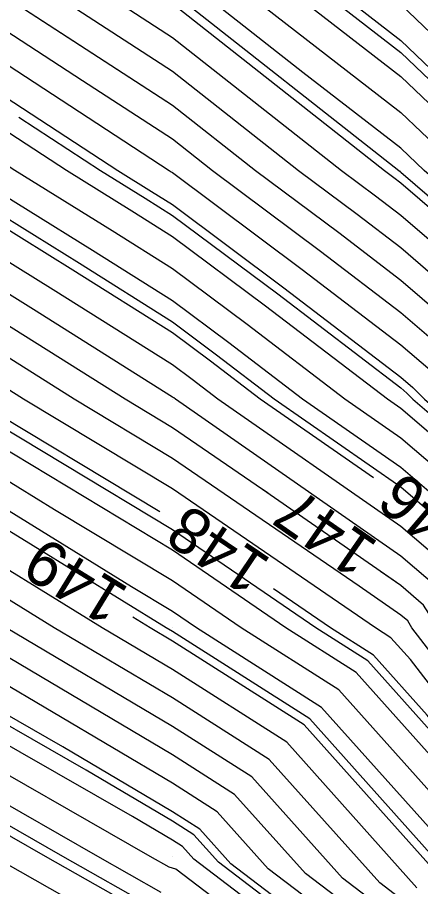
# Model space of a CAD drawing. Extents: x 2354170 to 2357230, y 866100 to 868290.
# Drawn here: x 2355633.19 to 2355650.84, y 867278.69 to 867316.71 of the extents above; entities that cross this region are included whole.
import ezdxf

# ---------------------------------------------------------------- set-up
doc = ezdxf.new("R2010")
doc.units = 0
for name, color, linetype in [('Default', 7, 'Continuous'), ('DTM Contours Major', 7, 'Continuous'), ('DTM Contours Minor', 7, 'Continuous'), ('Exist DTM QL2 LIDAR Elevation Point', 7, 'Continuous')]:
    doc.layers.add(name, color=color, linetype=linetype)

msp = doc.modelspace()

# ---------------------------------------------------------------- linework, layer by layer
at = {"layer": 'Default'}
for points in [[(2355583.617, 867366.075), (2355583.503, 867364.23), (2355585.439, 867362.198), (2355586.198, 867361.659), (2355586.603, 867361.398), (2355588.901, 867359.299), (2355590.244, 867358.378), (2355591.979, 867357.1), (2355605.677, 867346.483), (2355609.926, 867343.893), (2355614.689, 867340.14), (2355624.423, 867332.961), (2355630.083, 867330.196), (2355639.341, 867323.429), (2355642.158, 867321.245), (2355644.409, 867320.014), (2355649.979, 867315.707), (2355655.934, 867310.014), (2355658.108, 867308.143), (2355659.979, 867306.24), (2355660.989, 867304.681)], [(2355648.772, 867296.569), (2355643.817, 867300.014), (2355641.64, 867301.675), (2355639.979, 867302.913), (2355635.622, 867305.658), (2355629.979, 867309.152), (2355629.46, 867309.495), (2355628.532, 867310.014), (2355619.979, 867315.343), (2355612.236, 867320.014), (2355610.85, 867320.885), (2355609.978, 867321.498), (2355606.006, 867323.987), (2355599.978, 867327.674), (2355598.508, 867328.544), (2355595.971, 867330.014), (2355592.132, 867332.168), (2355589.978, 867333.713), (2355580.052, 867340.015), (2355579.978, 867340.064), (2355574.119, 867344.156), (2355569.978, 867346.77), (2355564.684, 867350.015), (2355564.426, 867350.194)], [(2355644.161, 867295.904), (2355643.925, 867296.068), (2355639.979, 867298.766), (2355637.904, 867300.014), (2355633.041, 867303.077), (2355629.979, 867304.973), (2355626.946, 867306.982), (2355621.524, 867310.014), (2355619.979, 867310.977), (2355617.552, 867312.441), (2355609.978, 867317.054), (2355604.421, 867320.014), (2355599.978, 867322.732), (2355595.401, 867325.437), (2355589.978, 867328.582), (2355589.1, 867329.136), (2355587.591, 867330.014), (2355579.978, 867334.858), (2355572.103, 867340.015), (2355570.852, 867340.888), (2355569.978, 867341.44), (2355566.296, 867343.697), (2355559.978, 867347.493), (2355558.907, 867348.096)], [(2355639.425, 867295.081), (2355631.225, 867300.014), (2355630.46, 867300.496), (2355629.979, 867300.794), (2355624.433, 867304.468), (2355619.979, 867306.959), (2355617.935, 867307.971), (2355614.471, 867310.014), (2355609.978, 867312.75), (2355604.123, 867315.87), (2355599.978, 867318.087), (2355596.216, 867320.014), (2355592.295, 867322.331), (2355589.978, 867323.675), (2355586.091, 867326.128), (2355579.978, 867329.685), (2355579.36, 867330.014), (2355569.978, 867335.905), (2355563.277, 867340.015), (2355559.978, 867341.997), (2355555.442, 867344.551), (2355553.258, 867345.736)], [(2355598.145, 867345.364), (2355602.035, 867342.349), (2355605.867, 867340.015), (2355609.978, 867337.472), (2355618.907, 867331.086), (2355620.179, 867330.148), (2355620.452, 867330.014), (2355629.979, 867324.036), (2355635.822, 867320.014), (2355639.979, 867317.317), (2355649.26, 867310.014), (2355649.672, 867309.707), (2355649.979, 867309.473), (2355655.064, 867305.099), (2355659.979, 867300.097), (2355660.029, 867300.02), (2355660.312, 867299.584), (2355666.243, 867290.202), (2355666.758, 867289.534), (2355667.675, 867278.958)], [(2355655.232, 867277.794), (2355655.076, 867279.602), (2355651.868, 867283.766), (2355648.023, 867288.058), (2355644.945, 867290.014), (2355639.979, 867293.409), (2355631.458, 867298.535), (2355629.979, 867299.445), (2355629.054, 867300.014), (2355623.595, 867303.63), (2355619.979, 867305.653), (2355617.062, 867307.097), (2355612.115, 867310.014), (2355609.978, 867311.316), (2355607.193, 867312.8), (2355599.978, 867316.66), (2355593.428, 867320.014), (2355591.26, 867321.296), (2355589.978, 867322.039), (2355585.089, 867325.125), (2355579.978, 867328.099), (2355576.382, 867330.014), (2355569.978, 867334.035), (2355560.227, 867340.015)], [(2355659.016, 867276.707), (2355658.512, 867282.523), (2355652.718, 867290.046), (2355651.669, 867291.704), (2355649.979, 867293.15), (2355640.105, 867300.014), (2355640.033, 867300.069), (2355639.979, 867300.109), (2355633.902, 867303.937), (2355629.979, 867306.366), (2355627.784, 867307.82), (2355623.86, 867310.014), (2355619.979, 867312.432), (2355613.882, 867316.111), (2355609.978, 867318.488), (2355607.114, 867320.014), (2355599.978, 867324.38), (2355596.437, 867326.473), (2355590.329, 867330.014), (2355590.104, 867330.141), (2355589.978, 867330.231), (2355589.385, 867330.608), (2355579.978, 867336.592), (2355574.752, 867340.015)], [(2355661.286, 867276.055), (2355660.573, 867284.276), (2355656.099, 867290.085), (2355653.756, 867293.791), (2355649.979, 867297.02), (2355645.673, 867300.014), (2355642.443, 867302.478), (2355639.979, 867304.316), (2355636.482, 867306.518), (2355630.835, 867310.014), (2355629.979, 867310.573), (2355628.509, 867311.484), (2355619.979, 867316.798), (2355614.648, 867320.014), (2355611.78, 867321.816), (2355609.978, 867323.083), (2355601.763, 867328.23), (2355599.978, 867329.322), (2355599.543, 867329.579), (2355598.792, 867330.014), (2355593.146, 867333.182), (2355589.978, 867335.454), (2355582.794, 867340.015)], [(2355662.042, 867275.838), (2355661.26, 867284.86), (2355657.226, 867290.098), (2355654.452, 867294.487), (2355649.979, 867298.311), (2355647.529, 867300.014), (2355643.246, 867303.281), (2355639.979, 867305.718), (2355637.343, 867307.378), (2355633.085, 867310.014), (2355629.979, 867312.039), (2355624.649, 867315.344), (2355619.979, 867318.253), (2355617.06, 867320.014), (2355612.711, 867322.746), (2355609.978, 867324.667), (2355601.444, 867330.014), (2355599.978, 867330.931), (2355594.159, 867334.195), (2355589.978, 867337.195), (2355585.536, 867340.015)], [(2355593.327, 867340.015), (2355597.2, 867337.237), (2355599.978, 867335.678), (2355609.032, 867330.014), (2355609.978, 867329.422), (2355615.502, 867325.538), (2355619.979, 867322.726), (2355624.213, 867320.014), (2355629.979, 867316.439), (2355639.834, 867310.014), (2355639.924, 867309.959), (2355639.979, 867309.924), (2355645.656, 867305.691), (2355649.979, 867302.393), (2355651.258, 867301.293), (2355652.514, 867300.014), (2355656.538, 867296.574), (2355660.608, 867290.137), (2355663.322, 867286.612), (2355664.313, 867275.186)], [(2355600.655, 867340.015), (2355609.978, 867334.248), (2355615.897, 867330.014), (2355618.294, 867328.33), (2355619.979, 867327.271), (2355627.609, 867322.384), (2355629.979, 867320.897), (2355631.261, 867320.014), (2355639.979, 867314.358), (2355645.499, 867310.014), (2355648.065, 867308.101), (2355649.979, 867306.641), (2355653.541, 867303.576), (2355657.042, 867300.014), (2355658.625, 867298.66), (2355663.989, 867290.176), (2355665.384, 867288.365), (2355666.583, 867274.533)], [(2355603.261, 867340.015), (2355609.978, 867335.86), (2355618.151, 867330.014), (2355619.224, 867329.26), (2355619.979, 867328.786), (2355623.395, 867326.598), (2355629.979, 867322.466), (2355633.541, 867320.014), (2355639.979, 867315.837), (2355647.38, 867310.014), (2355648.869, 867308.904), (2355649.979, 867308.057), (2355654.302, 867304.338), (2355658.551, 867300.014), (2355659.321, 867299.356), (2355665.116, 867290.189), (2355666.071, 867288.949), (2355667.339, 867274.316)], [(2355610.8, 867340.037), (2355622.301, 867331.554), (2355625.453, 867330.014), (2355629.979, 867327.174), (2355639.088, 867320.905), (2355639.927, 867320.292), (2355640.156, 867320.114), (2355640.339, 867320.014), (2355649.979, 867312.56), (2355652.642, 867310.014), (2355656.586, 867306.621), (2355659.979, 867303.168), (2355661.874, 867300.242), (2355668.04, 867290.753), (2355668.212, 867290.265), (2355668.213, 867290.071), (2355668.198, 867289.696), (2355669.108, 867279.444), (2355669.609, 867273.664)], [(2355612.744, 867340.088), (2355623.362, 867332.258), (2355627.954, 867330.014), (2355629.979, 867328.744), (2355634.054, 867325.939), (2355639.634, 867321.86), (2355641.157, 867320.68), (2355642.374, 867320.014), (2355649.979, 867314.133), (2355654.288, 867310.014), (2355657.347, 867307.382), (2355659.979, 867304.704), (2355662.797, 867300.353), (2355668.615, 867291.399), (2355668.995, 867290.322), (2355668.997, 867289.894), (2355668.963, 867289.068), (2355670.333, 867273.647)], [(2355616.633, 867340.192), (2355625.484, 867333.665), (2355630.63, 867331.15), (2355639.049, 867324.997), (2355643.158, 867321.811), (2355646.444, 867320.014), (2355649.979, 867317.281), (2355657.58, 867310.014), (2355658.87, 867308.905), (2355659.979, 867307.776), (2355664.643, 867300.576), (2355669.766, 867292.691), (2355670.562, 867290.437), (2355670.565, 867289.542), (2355670.495, 867287.811), (2355671.727, 867273.946)], [(2355657.502, 867277.142), (2355657.137, 867281.355), (2355650.464, 867290.02), (2355650.278, 867290.313), (2355649.979, 867290.569), (2355648.158, 867291.835), (2355639.979, 867297.426), (2355635.677, 867300.014), (2355632.181, 867302.216), (2355629.979, 867303.58), (2355626.109, 867306.144), (2355619.979, 867309.572), (2355619.683, 867309.718), (2355619.181, 867310.014), (2355609.978, 867315.619), (2355601.729, 867320.014), (2355599.978, 867321.085), (2355594.366, 867324.402), (2355589.978, 867326.947), (2355588.097, 867328.133), (2355584.865, 867330.014), (2355579.978, 867333.123), (2355570.972, 867339.02)], [(2355662.799, 867275.62), (2355661.948, 867285.444), (2355658.354, 867290.111), (2355655.147, 867295.182), (2355649.979, 867299.601), (2355649.385, 867300.014), (2355644.049, 867304.085), (2355639.979, 867307.12), (2355638.203, 867308.238), (2355635.335, 867310.014), (2355629.979, 867313.506), (2355620.789, 867319.204), (2355619.979, 867319.709), (2355619.472, 867320.014), (2355613.641, 867323.677), (2355609.978, 867326.252), (2355603.973, 867330.014), (2355599.978, 867332.514), (2355595.173, 867335.209), (2355589.978, 867338.935)], [(2355668.853, 867273.881), (2355667.445, 867290.118), (2355667.37, 867290.215), (2355666.507, 867291.58), (2355660.951, 867300.131), (2355659.979, 867301.632), (2355655.825, 867305.86), (2355650.996, 867310.014), (2355649.979, 867310.986), (2355645.691, 867314.302), (2355639.979, 867318.797), (2355638.102, 867320.014), (2355629.979, 867325.605), (2355622.953, 867330.014), (2355621.24, 867330.851), (2355613.246, 867336.747), (2355609.978, 867339.084)], [(2355659.772, 867276.49), (2355659.199, 867283.107), (2355653.845, 867290.059), (2355652.365, 867292.4), (2355649.979, 867294.44), (2355641.961, 867300.014), (2355640.836, 867300.872), (2355639.979, 867301.511), (2355634.762, 867304.797), (2355629.979, 867307.759), (2355628.622, 867308.658), (2355626.196, 867310.014), (2355619.979, 867313.887), (2355610.213, 867319.78), (2355609.978, 867319.923), (2355609.807, 867320.014), (2355599.978, 867326.027), (2355597.472, 867327.508), (2355593.15, 867330.014), (2355591.118, 867331.154), (2355589.978, 867331.972), (2355584.617, 867335.375), (2355579.978, 867338.327)], [(2355598.214, 867338.25), (2355599.978, 867337.261), (2355607.333, 867332.66), (2355609.978, 867331.023), (2355611.389, 867330.014), (2355616.433, 867326.469), (2355619.979, 867324.241), (2355626.578, 867320.014), (2355629.979, 867317.906), (2355636.036, 867313.957), (2355639.979, 867311.399), (2355641.738, 867310.014), (2355646.459, 867306.494), (2355649.979, 867303.809), (2355652.019, 867302.054), (2355654.023, 867300.014), (2355657.234, 867297.269), (2355661.735, 867290.15), (2355664.009, 867287.197), (2355665.069, 867274.968)], [(2355648.511, 867273.073), (2355640.125, 867279.459), (2355639.831, 867279.542), (2355638.997, 867280.014), (2355629.979, 867285.17), (2355621.13, 867290.014), (2355619.979, 867290.687), (2355618.55, 867291.443), (2355609.978, 867295.948), (2355602.114, 867300.014), (2355600.701, 867300.736), (2355599.978, 867301.116), (2355593.778, 867303.814), (2355589.978, 867306.053), (2355582.526, 867310.014), (2355579.978, 867311.301), (2355577.5, 867312.493), (2355569.978, 867315.734), (2355561.048, 867320.014), (2355559.978, 867320.558), (2355558.941, 867321.051), (2355549.978, 867325.328), (2355540.073, 867330.014)], [(2355639.486, 867278.442), (2355636.71, 867280.014), (2355629.979, 867283.862), (2355621.474, 867288.518), (2355620.119, 867289.185), (2355618.594, 867290.014), (2355609.978, 867294.542), (2355600.602, 867299.39), (2355599.986, 867299.633), (2355599.287, 867300.014), (2355592.801, 867302.836), (2355589.978, 867304.499), (2355580.403, 867309.59), (2355579.974, 867309.742), (2355579.498, 867310.014), (2355569.978, 867314.116), (2355562.1, 867317.893), (2355559.589, 867318.691), (2355557.53, 867320.014), (2355549.978, 867323.618), (2355543.137, 867326.855), (2355539.839, 867327.771)], [(2355656.746, 867277.36), (2355656.45, 867280.77), (2355650.398, 867288.629), (2355649.545, 867289.58), (2355648.863, 867290.014), (2355639.979, 867296.087), (2355633.451, 867300.014), (2355631.321, 867301.356), (2355629.979, 867302.187), (2355625.271, 867305.306), (2355619.979, 867308.266), (2355618.809, 867308.845), (2355616.826, 867310.014), (2355609.978, 867314.185), (2355601.053, 867318.94), (2355599.978, 867319.515), (2355599.003, 867320.014), (2355593.331, 867323.367), (2355589.978, 867325.311)], [(2355638.795, 867276.243), (2355632.137, 867280.014), (2355629.979, 867281.247), (2355627.253, 867282.74), (2355620.66, 867285.983), (2355613.246, 867290.014), (2355609.978, 867291.731), (2355606.423, 867293.57), (2355600.061, 867296.082), (2355592.839, 867300.014), (2355590.846, 867300.882), (2355589.978, 867301.393), (2355587.035, 867302.957), (2355579.902, 867305.496), (2355571.991, 867310.014), (2355569.978, 867310.882), (2355568.312, 867311.68), (2355558.449, 867314.816), (2355550.364, 867320.014), (2355549.978, 867320.199), (2355549.628, 867320.364), (2355539.553, 867323.162)], [(2355654.476, 867278.012), (2355654.389, 867279.018), (2355652.604, 867281.335), (2355647.262, 867287.297), (2355642.985, 867290.014), (2355639.979, 867292.069), (2355634.82, 867295.173), (2355629.979, 867298.152), (2355626.951, 867300.014), (2355622.757, 867302.793), (2355619.979, 867304.346), (2355616.188, 867306.223), (2355609.978, 867309.885), (2355609.893, 867309.929), (2355609.731, 867310.014), (2355599.978, 867315.233), (2355590.641, 867320.014)], [(2355653.701, 867278.433), (2355653.339, 867278.904), (2355646.501, 867286.536), (2355641.026, 867290.014), (2355639.979, 867290.73), (2355638.181, 867291.811), (2355629.979, 867296.86), (2355624.849, 867300.014), (2355621.919, 867301.955), (2355619.979, 867303.04), (2355615.314, 867305.35), (2355609.978, 867308.496), (2355608.974, 867309.01), (2355607.064, 867310.014), (2355599.978, 867313.806), (2355592.208, 867317.785), (2355589.978, 867318.958)], [(2355623.527, 867318.973), (2355629.979, 867314.973), (2355637.585, 867310.014), (2355639.063, 867309.099), (2355639.979, 867308.522), (2355644.853, 867304.888), (2355649.979, 867300.977), (2355650.496, 867300.532), (2355651.005, 867300.014), (2355655.843, 867295.878), (2355659.481, 867290.124), (2355662.635, 867286.028), (2355663.556, 867275.403), (2355664.399, 867271.879), (2355663.464, 867266.503), (2355662.861, 867262.245), (2355661.882, 867256.968), (2355657.889, 867249.535), (2355654.289, 867239.799)], [(2355633.257, 867317.239), (2355639.979, 867312.878), (2355643.619, 867310.014), (2355647.262, 867307.298), (2355649.979, 867305.225), (2355652.78, 867302.815), (2355655.532, 867300.014), (2355657.93, 867297.965), (2355662.862, 867290.163), (2355664.696, 867287.781), (2355665.826, 867274.751), (2355666.37, 867272.477), (2355665.142, 867265.422), (2355664.74, 867262.583), (2355663.505, 867255.923), (2355658.466, 867246.542), (2355653.779, 867233.866)], [(2355650.683, 867278.648), (2355644.979, 867285.014), (2355639.979, 867288.19), (2355636.9, 867290.014), (2355629.979, 867294.274), (2355620.644, 867300.014), (2355620.244, 867300.279), (2355619.979, 867300.427), (2355613.567, 867303.602), (2355609.978, 867305.718), (2355607.135, 867307.171), (2355601.729, 867310.014), (2355599.978, 867310.951), (2355598.058, 867311.934), (2355589.978, 867316.184)], [(2355651.952, 867276.649), (2355649.054, 867278.855), (2355644.218, 867284.253), (2355639.979, 867286.946), (2355634.8, 867290.014), (2355629.979, 867292.981), (2355622.274, 867297.719), (2355619.979, 867299.06), (2355618.175, 867300.014), (2355612.693, 867302.729), (2355609.978, 867304.329), (2355606.216, 867306.252), (2355599.978, 867309.532), (2355599.643, 867309.678), (2355599.073, 867310.014), (2355589.978, 867314.798)], [(2355650.805, 867275.457), (2355645.796, 867279.271), (2355642.696, 867282.731), (2355639.979, 867284.457), (2355630.598, 867290.014), (2355629.979, 867290.395), (2355628.989, 867291.004), (2355619.979, 867296.269), (2355612.899, 867300.014), (2355610.946, 867300.981), (2355609.978, 867301.552), (2355604.378, 867304.413), (2355599.978, 867306.727), (2355597.688, 867307.724), (2355593.8, 867310.014), (2355589.978, 867312.024)], [(2355650.231, 867274.861), (2355644.167, 867279.479), (2355641.935, 867281.97), (2355639.979, 867283.213), (2355632.131, 867287.862), (2355629.979, 867289.092), (2355628.295, 867290.014), (2355619.979, 867294.874), (2355610.26, 867300.014), (2355610.072, 867300.107), (2355609.978, 867300.163), (2355603.458, 867303.494), (2355599.978, 867305.324), (2355596.71, 867306.746), (2355591.164, 867310.014), (2355589.978, 867310.638)], [(2355649.084, 867273.669), (2355640.909, 867279.895), (2355640.413, 867280.448), (2355639.979, 867280.724), (2355638.236, 867281.756), (2355629.979, 867286.477), (2355623.518, 867290.014), (2355619.979, 867292.082), (2355615.587, 867294.405), (2355609.978, 867297.353), (2355604.832, 867300.014), (2355601.62, 867301.656), (2355599.978, 867302.519), (2355594.755, 867304.791), (2355589.978, 867307.606)], [(2355637.117, 867228.092), (2355640.835, 867235.517), (2355644.217, 867242.91), (2355649.629, 867257.546), (2355650.233, 867258.745), (2355651.382, 867261.316), (2355651.002, 867263.174), (2355651.656, 867267.643), (2355650.323, 867272.93), (2355649.658, 867274.265), (2355642.538, 867279.687), (2355641.174, 867281.209), (2355639.979, 867281.969), (2355635.184, 867284.809), (2355629.979, 867287.785), (2355625.907, 867290.014), (2355619.979, 867293.478), (2355612.624, 867297.368), (2355609.978, 867298.759), (2355607.551, 867300.014), (2355606.734, 867300.432)], [(2355634.97, 867228.713), (2355638.991, 867236.742), (2355642.648, 867244.737), (2355646.794, 867255.949), (2355647.681, 867257.71), (2355649.367, 867261.483), (2355648.809, 867264.212), (2355649.181, 867266.751), (2355648.424, 867269.754), (2355647.364, 867271.881), (2355640.809, 867276.873), (2355639.14, 867277.343), (2355634.423, 867280.014), (2355629.979, 867282.555), (2355624.364, 867285.629), (2355620.389, 867287.584), (2355615.92, 867290.014), (2355609.978, 867293.137), (2355603.512, 867296.48), (2355600.794, 867297.554)], [(2355630.8, 867214.83), (2355630.87, 867214.956), (2355630.974, 867215.152), (2355638.727, 867227.626), (2355642.218, 867234.597), (2355645.394, 867241.539), (2355651.755, 867258.743), (2355652.147, 867259.521), (2355652.893, 867261.19), (2355652.646, 867262.396), (2355653.513, 867268.313), (2355651.748, 867275.311), (2355651.378, 867276.053), (2355647.425, 867279.063), (2355643.457, 867283.492), (2355639.979, 867285.702), (2355632.699, 867290.014), (2355629.979, 867291.688), (2355625.631, 867294.361), (2355624.403, 867295.079)], [(2355629.304, 867203.363), (2355634.695, 867210.166), (2355636.032, 867212.565), (2355638.021, 867216.302), (2355644.093, 867226.073), (2355646.829, 867231.533), (2355649.316, 867236.971), (2355656.543, 867256.517), (2355658.095, 867259.407), (2355658.476, 867261.458), (2355659.547, 867269.028), (2355659.8, 867270.483), (2355658.259, 867276.925), (2355657.825, 867281.939), (2355651.591, 867290.033), (2355650.974, 867291.009), (2355649.979, 867291.859), (2355649.088, 867292.479)], [(2355627.699, 867204.212), (2355633.527, 867211.565), (2355634.483, 867213.282), (2355635.907, 867215.957), (2355642.483, 867226.539), (2355645.445, 867232.453), (2355648.139, 867238.342), (2355655.966, 867259.51), (2355656.472, 867260.452), (2355656.596, 867261.121), (2355657.571, 867268.008), (2355657.845, 867269.875), (2355657.591, 867270.881), (2355655.989, 867277.577), (2355655.763, 867280.186), (2355651.133, 867286.198), (2355648.784, 867288.819), (2355646.904, 867290.014), (2355644.399, 867291.726)], [(2355625.559, 867205.343), (2355631.968, 867213.431), (2355632.418, 867214.239), (2355633.088, 867215.497), (2355640.337, 867227.16), (2355643.601, 867233.678), (2355646.57, 867240.169), (2355653.881, 867259.94), (2355654.061, 867260.298), (2355654.404, 867261.064), (2355654.29, 867261.618), (2355655.369, 867268.982), (2355653.172, 867277.693), (2355653.099, 867277.841), (2355652.312, 867278.44), (2355645.74, 867285.775), (2355639.979, 867289.435), (2355639.001, 867290.014), (2355638.239, 867290.483)]]:
    msp.add_lwpolyline(points, dxfattribs=at)
at = {"layer": 'DTM Contours Major'}
for points in [[(2355633.251, 867312.351), (2355636.835, 867310.014), (2355638.777, 867308.812), (2355639.979, 867308.055), (2355644.585, 867304.62), (2355649.979, 867300.505), (2355650.243, 867300.278), (2355650.502, 867300.014), (2355655.611, 867295.646), (2355659.105, 867290.119), (2355662.406, 867285.834), (2355663.304, 867275.475), (2355664.18, 867271.813), (2355663.277, 867266.624), (2355662.652, 867262.208), (2355661.701, 867257.084), (2355657.825, 867249.867), (2355651.93, 867233.926), (2355649.902, 867229.491), (2355649.484, 867228.657)], [(2355630.8, 867214.83), (2355630.87, 867214.956), (2355630.974, 867215.152), (2355638.727, 867227.626), (2355642.218, 867234.597), (2355645.394, 867241.539), (2355651.755, 867258.743), (2355652.147, 867259.521), (2355652.893, 867261.19), (2355652.646, 867262.396), (2355653.513, 867268.313), (2355651.748, 867275.311), (2355651.378, 867276.053), (2355647.425, 867279.063), (2355643.457, 867283.492), (2355639.979, 867285.702), (2355632.699, 867290.014), (2355629.979, 867291.688), (2355625.631, 867294.361), (2355624.403, 867295.079)]]:
    msp.add_lwpolyline(points, dxfattribs=at)
at = {"layer": 'DTM Contours Minor'}
for points in [[(2355655.737, 867277.65), (2355655.534, 867279.991), (2355651.378, 867285.387), (2355648.531, 867288.566), (2355646.251, 867290.014), (2355639.979, 867294.301), (2355630.483, 867300.014), (2355630.174, 867300.209), (2355629.979, 867300.33), (2355624.154, 867304.189), (2355619.979, 867306.524), (2355617.644, 867307.68), (2355613.685, 867310.014), (2355609.978, 867312.272), (2355605.146, 867314.846), (2355599.978, 867317.612), (2355595.286, 867320.014), (2355591.95, 867321.986), (2355589.978, 867323.13), (2355585.757, 867325.793), (2355579.978, 867329.156), (2355578.367, 867330.014), (2355569.978, 867335.282), (2355562.26, 867340.015)], [(2355658.259, 867276.925), (2355657.825, 867281.939), (2355651.591, 867290.033), (2355650.974, 867291.009), (2355649.979, 867291.859), (2355643.925, 867296.068), (2355639.979, 867298.766), (2355637.904, 867300.014), (2355633.041, 867303.077), (2355629.979, 867304.973), (2355626.946, 867306.982), (2355621.524, 867310.014), (2355619.979, 867310.977), (2355617.552, 867312.441), (2355609.978, 867317.054), (2355604.421, 867320.014), (2355599.978, 867322.732), (2355595.401, 867325.437), (2355589.978, 867328.582), (2355589.1, 867329.136), (2355587.591, 867330.014), (2355579.978, 867334.858), (2355572.103, 867340.015)], [(2355660.781, 867276.2), (2355660.115, 867283.886), (2355655.348, 867290.076), (2355653.292, 867293.327), (2355649.979, 867296.16), (2355644.435, 867300.014), (2355641.907, 867301.943), (2355639.979, 867303.381), (2355635.909, 867305.944), (2355629.979, 867309.616), (2355629.739, 867309.775), (2355629.311, 867310.014), (2355619.979, 867315.828), (2355613.04, 867320.014), (2355611.16, 867321.196), (2355609.978, 867322.026), (2355604.592, 867325.401), (2355599.978, 867328.223), (2355598.853, 867328.889), (2355596.911, 867330.014), (2355592.47, 867332.506), (2355589.978, 867334.293), (2355580.966, 867340.015)], [(2355606.736, 867340.015), (2355609.978, 867338.009), (2355617.02, 867332.973), (2355620.533, 867330.382), (2355621.286, 867330.014), (2355629.979, 867324.559), (2355636.582, 867320.014), (2355639.979, 867317.81), (2355649.887, 867310.014), (2355649.94, 867309.975), (2355649.979, 867309.945), (2355655.317, 867305.352), (2355659.979, 867300.608), (2355660.336, 867300.057), (2355662.377, 867296.916), (2355666.619, 867290.206), (2355666.987, 867289.728), (2355668.348, 867274.026)], [(2355614.041, 867340.123), (2355624.069, 867332.727), (2355629.621, 867330.014), (2355629.979, 867329.79), (2355630.698, 867329.295), (2355639.439, 867322.906), (2355641.824, 867321.057), (2355643.731, 867320.014), (2355649.979, 867315.183), (2355655.385, 867310.014), (2355657.855, 867307.89), (2355659.979, 867305.728), (2355663.412, 867300.428), (2355668.998, 867291.83), (2355669.518, 867290.36), (2355669.52, 867289.777), (2355669.474, 867288.649), (2355670.798, 867273.747)], [(2355652.855, 867278.37), (2355645.994, 867286.029), (2355639.979, 867289.85), (2355639.701, 867290.014), (2355629.979, 867295.998), (2355623.447, 867300.014), (2355621.361, 867301.396), (2355619.979, 867302.169), (2355614.732, 867304.767), (2355609.978, 867307.57), (2355608.361, 867308.397), (2355605.286, 867310.014), (2355599.978, 867312.854), (2355594.158, 867315.835), (2355589.978, 867318.033), (2355586.275, 867320.014), (2355582.414, 867322.45), (2355579.978, 867323.868), (2355571.731, 867328.261), (2355569.978, 867329.182), (2355568.429, 867330.014), (2355559.978, 867335.231), (2355556.817, 867336.853), (2355551.628, 867339.603)], [(2355639.256, 867277.709), (2355635.186, 867280.014), (2355629.979, 867282.991), (2355623.4, 867286.592), (2355620.299, 867288.118), (2355616.811, 867290.014), (2355609.978, 867293.605), (2355602.542, 867297.45), (2355600.011, 867298.45), (2355597.138, 867300.014), (2355592.149, 867302.185), (2355589.978, 867303.464), (2355582.614, 867307.379), (2355579.95, 867308.327), (2355576.995, 867310.014), (2355569.978, 867313.038), (2355564.171, 867315.822), (2355559.209, 867317.399), (2355555.142, 867320.014), (2355549.978, 867322.478), (2355545.301, 867324.691), (2355539.743, 867326.234)], [(2355623.158, 867323.72), (2355628.944, 867320.014), (2355629.979, 867319.373), (2355631.823, 867318.171), (2355639.979, 867312.878), (2355643.619, 867310.014), (2355647.262, 867307.298), (2355649.979, 867305.225), (2355652.78, 867302.815), (2355655.532, 867300.014), (2355657.93, 867297.965), (2355662.862, 867290.163), (2355664.696, 867287.781), (2355665.826, 867274.751)], [(2355649.467, 867274.066), (2355641.995, 867279.757), (2355640.921, 867280.956), (2355639.979, 867281.554), (2355636.201, 867283.791), (2355629.979, 867287.349), (2355625.111, 867290.014), (2355619.979, 867293.013), (2355613.612, 867296.381), (2355609.978, 867298.29), (2355606.645, 867300.014), (2355602.233, 867302.268), (2355599.978, 867303.454), (2355595.407, 867305.443), (2355589.978, 867308.642)]]:
    msp.add_lwpolyline(points, dxfattribs=at)
at = {"layer": 'Exist DTM QL2 LIDAR Elevation Point'}
for p, q in [((2355639.979, 867310.014), (2355639.979, 867310.014)), ((2355649.979, 867310.014), (2355649.979, 867310.014)), ((2355639.979, 867300.014), (2355639.979, 867300.014)), ((2355649.979, 867300.014), (2355649.979, 867300.014)), ((2355639.979, 867290.014), (2355639.979, 867290.014)), ((2355649.979, 867290.014), (2355649.979, 867290.014)), ((2355639.979, 867280.014), (2355639.979, 867280.014))]:
    msp.add_line(p, q, dxfattribs=at)

# ---------------------------------------------------------------- texts
at = {"layer": 'Default'}
for s, rotation, p in [('146', 139.5292, (2355653.522, 867294.019)), ('147', 145.1939, (2355649.064, 867293.713)), ('148', 146.0015, (2355644.368, 867292.976)), ('149', 148.3908, (2355638.146, 867291.714))]:
    msp.add_text(s, height=2, rotation=rotation, dxfattribs=at).set_placement(p)

doc.saveas('drawing.dxf')
